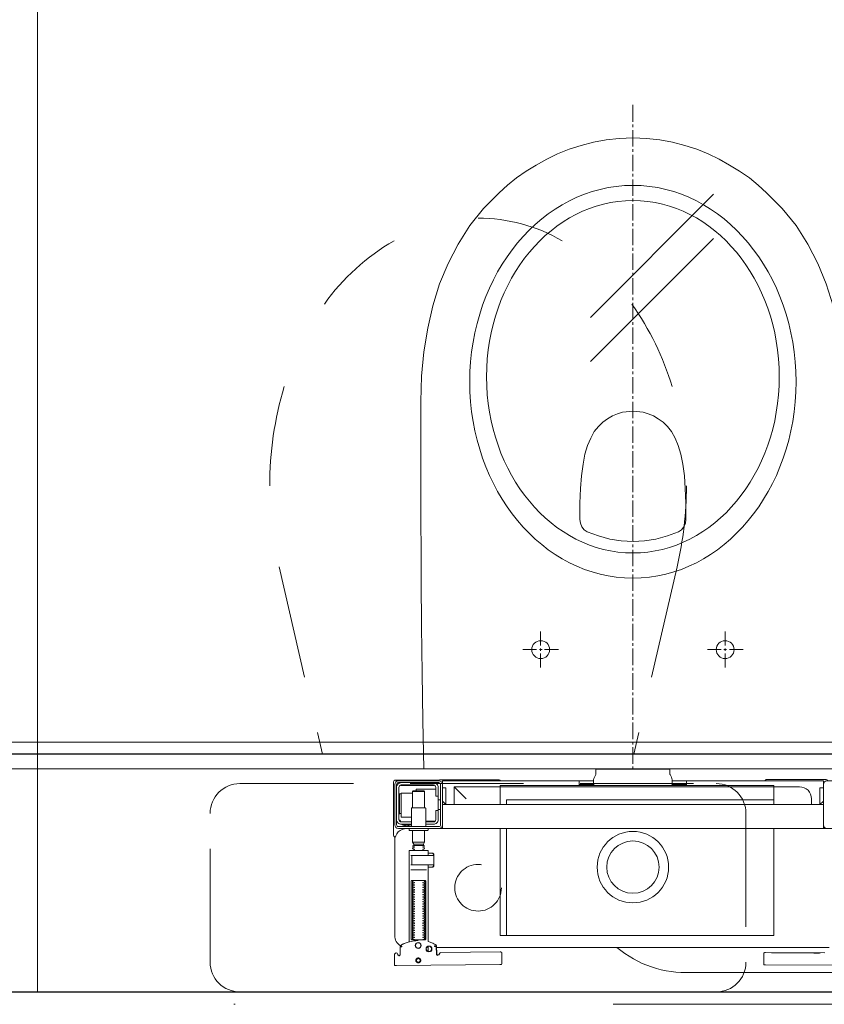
# Model space of a CAD drawing. Header units: millimetres. Extents: x 23192 to 177760, y -399809 to -79279.
# Tile 539 of 656: x 73321 to 73389, y -194641 to -194558. Entities that reach past the tile are written whole.
import ezdxf

# ---------------------------------------------------------------- set-up
doc = ezdxf.new("R2010")
doc.units = ezdxf.units.MM
doc.linetypes.add('DASHDOT', pattern=[25.4, 12.7, -6.35, 0, -6.35])
doc.linetypes.add('HIDDEN2', pattern=[4.7625, 3.175, -1.5875])
doc.layers.get('0').update_dxf_attribs({"lineweight": 0})
for name, color, linetype, lineweight in [('!! 0_ Istn-sciany', 3, 'Continuous', 30), ('!! 0_Osie', 1, 'DASHDOT', 13), ('!! 2 ZABUDOWA GK-MDF', 54, 'Continuous', 13), ('!! 2_wypos-sanitarne', 240, 'Continuous', 9), ('0-osie-liniA', 14, 'DASHDOT', 5)]:
    doc.layers.add(name, color=color, linetype=linetype, lineweight=lineweight)
doc.layers.add('!! 2_WYBURZENIA DO REMONTU', color=7, linetype='Continuous', lineweight=0, true_color=0x4d4d4d, plot=False)
doc.layers.add('!!_@ wypos sanit nd', color=7, linetype='Continuous', lineweight=0, plot=False)
doc.layers.add('Powierzchnia', color=140, linetype='Continuous', lineweight=5, plot=False)

# ---------------------------------------------------------------- blocks, each defined once
blk = doc.blocks.new('A$Cff2eaf8b')
for points in [[(-0.18941, 0.08863), (-0.04454, 0.08863), (-0.04035, 0.08853), (-0.03617, 0.08824), (-0.032, 0.08775), (-0.02786, 0.08707), (-0.02376, 0.08619), (-0.0197, 0.08513), (-0.0157, 0.08388), (-0.01176, 0.08244), (-0.00789, 0.08082), (-0.0041, 0.07902), (-0.0004, 0.07705), (0.0032, 0.0749), (0.0067, 0.0726), (0.01009, 0.07012), (0.01337, 0.0675)], [(-0.19839, 0.08237), (-0.11148, 0.08219)], [(-0.16124, 0.07188), (-0.11145, 0.07178), (-0.11127, 0.07178), (-0.11111, 0.07178), (-0.111, 0.07178), (-0.11083, 0.07179), (-0.11065, 0.07183), (-0.11049, 0.0719), (-0.11033, 0.072), (-0.1102, 0.07212), (-0.11009, 0.07227), (-0.11001, 0.07243), (-0.10996, 0.07261), (-0.10995, 0.07279), (-0.10997, 0.08178), (-0.10998, 0.08217)], [(0.19864, 0.08252), (0.11173, 0.08169)], [(0.20013, 0.08252), (0.20025, 0.07353)], [(0.16493, 0.0675), (-0.16477, 0.0675)], [(-0.12195, 0.07209), (-0.15195, 0.07215)], [(-0.15195, 0.07205), (-0.12195, 0.07199)], [(0.16386, 0.07389), (0.16409, 0.07384), (0.16425, 0.07378), (0.1644, 0.07368), (0.16452, 0.07356), (0.16463, 0.07342), (0.16471, 0.07326), (0.16476, 0.07309), (0.16478, 0.07292), (0.16496, 0.06636), (0.16497, 0.06624), (0.16498, 0.06614), (0.165, 0.06604), (0.16503, 0.06594), (0.16507, 0.06584), (0.16511, 0.06575), (0.16516, 0.06566), (0.16521, 0.06557), (0.16527, 0.06549), (0.16534, 0.0654), (0.16542, 0.06533), (0.1655, 0.06526), (0.16558, 0.06519), (0.16567, 0.06513), (0.16576, 0.06508), (0.16651, 0.0647), (0.16726, 0.06433), (0.16803, 0.06399), (0.16881, 0.06367), (0.1696, 0.06337), (0.17039, 0.06309), (0.17119, 0.06284), (0.172, 0.0626), (0.172, -0.00186)], [(0.1651, 0.06653), (0.16492, 0.07312), (0.1649, 0.07329), (0.16485, 0.07345), (0.16478, 0.07361), (0.16467, 0.07374), (0.16455, 0.07386), (0.16441, 0.07396), (0.16425, 0.07403), (0.16409, 0.07408), (0.16391, 0.07409)], [(0.172, 0.07087), (0.172, 0.06656)], [(0.19757, 0.07355), (0.19749, 0.07368), (0.19738, 0.0738), (0.19726, 0.0739), (0.19713, 0.07399), (0.19698, 0.07405), (0.19683, 0.07408), (0.19667, 0.07409), (0.19577, 0.07408)], [(0.17483, 0.06014), (0.17483, 0.01214)], [(0.18523, 0.01214), (0.18523, 0.06014)], [(-0.11847, -0.0325), (-0.11847, 0.0575), (0.11153, 0.0575), (0.11153, -0.0325)], [(0.10602, 0.0575), (0.10602, -0.0325)], [(0.16811, -0.00015), (0.16776, -0.00056), (0.16776, -0.00022), (0.16779, -0.00011), (0.16786, -0.00004), (0.16797, 0), (0.1681, 0.00001), (0.16822, 0.00001), (0.16841, 0.00003), (0.16887, 0.00014), (0.172, 0.00014)], [(0.16848, 0.00006), (0.16856, 0.00012), (0.16876, 0.00014)], [(0.18662, 0.00214), (0.17345, 0.00214)], [(0.16732, -0.0019), (0.16732, -0.00074), (0.16736, -0.00062), (0.16746, -0.00054), (0.16767, -0.00049)], [(0.16751, -0.00165), (0.16754, -0.00139), (0.16766, -0.00086)], [(0.17371, -0.00186), (0.18481, -0.00186), (0.18637, -0.00186)], [(0.16767, -0.01124), (0.16755, -0.01122), (0.16746, -0.01119), (0.16737, -0.01112), (0.16732, -0.01098), (0.16732, -0.00983)], [(0.16766, -0.01087), (0.16754, -0.01033), (0.16751, -0.01008)], [(0.172, -0.01186), (0.16887, -0.01186), (0.16841, -0.01176), (0.16831, -0.01174), (0.16819, -0.01174), (0.16806, -0.01173), (0.16794, -0.01172), (0.16783, -0.01166), (0.16776, -0.01151), (0.16776, -0.01117), (0.16811, -0.01157)], [(0.16876, -0.01186), (0.16866, -0.01186), (0.16848, -0.01178)], [(0.18558, -0.00986), (0.18637, -0.00986)], [(0.185, -0.02092), (0.175, -0.02092)], [(0.1759, -0.0183), (0.1841, -0.0183)], [(0.1841, -0.01936), (0.1759, -0.01936)], [(-0.16, -0.0355), (-0.16, -0.0325), (0.16, -0.0325), (0.16, -0.0355)], [(0.19962, -0.02522), (0.19976, -0.02523), (0.19987, -0.02526), (0.20001, -0.0253)], [(0.20099, -0.02671), (0.20099, -0.0717)], [(-0.16, -0.0485), (-0.16, -0.0365)], [(0.16, -0.0485), (0.16, -0.0365)], [(0.1635, -0.0475), (0.1635, -0.04)], [(0.174, -0.0385), (0.16618, -0.0385)], [(0.167, -0.03806), (0.16693, -0.03815), (0.16687, -0.03825), (0.16681, -0.03837), (0.16675, -0.0385)], [(0.19499, -0.03806), (0.19506, -0.03814), (0.19512, -0.03823), (0.19517, -0.03833), (0.19521, -0.03842), (0.19525, -0.03853), (0.19528, -0.03863), (0.19531, -0.03874), (0.19533, -0.03885), (0.19535, -0.03896), (0.19537, -0.03907), (0.19538, -0.03917), (0.19539, -0.03927), (0.19537, -0.03937), (0.19547, -0.0394), (0.19557, -0.0394), (0.19567, -0.0394), (0.19578, -0.0394), (0.19589, -0.0394), (0.19612, -0.0394), (0.19616, -0.0393), (0.19615, -0.03919), (0.19613, -0.03907), (0.19609, -0.03894), (0.19605, -0.03882), (0.19594, -0.03861)], [(0.1615, -0.0485), (0.1635, -0.0485)], [(0.186, -0.042), (0.1945, -0.042), (0.1945, -0.062), (0.185, -0.062)], [(0.19591, -0.04489), (0.19602, -0.04489), (0.19615, -0.04489), (0.19632, -0.04489), (0.1965, -0.04489)], [(0.16, -0.0555), (0.157, -0.0525), (0.16, -0.0525), (-0.16, -0.0525), (-0.157, -0.0525), (-0.16, -0.0555)], [(-0.157, -0.0525), (-0.157, -0.0665), (-0.16, -0.0665)], [(0.10602, -0.0525), (0.10602, -0.05658), (-0.11847, -0.05658)], [(0.11153, -0.0525), (0.11153, -0.0675), (0.15, -0.0675)], [(0.14, -0.0575), (0.15, -0.0675), (0.15, -0.0525)], [(0.16, -0.0665), (0.157, -0.0665), (0.157, -0.0525)], [(0.1615, -0.0565), (0.1635, -0.0565)], [(0.175, -0.0498), (0.175, -0.06346), (0.1755, -0.06396), (0.1845, -0.06396), (0.185, -0.06346), (0.185, -0.0498)], [(0.1655, -0.0655), (0.182, -0.0655), (0.182, -0.06396)], [(0.185, -0.06346), (0.175, -0.06346)], [(0.1965, -0.06151), (0.19632, -0.06151), (0.19615, -0.06151), (0.19602, -0.06151), (0.19591, -0.06151)], [(-0.03305, -0.0725), (-0.16, -0.0725), (-0.16, -0.0695)], [(-0.045, -0.0725), (-0.045, -0.0685)], [(-0.045, -0.0695), (-0.03283, -0.0695)], [(0.03283, -0.0695), (0.045, -0.0695)], [(0.16, -0.0695), (0.16, -0.0725), (0.03305, -0.0725)], [(0.045, -0.0685), (0.045, -0.0725)], [(0.16721, -0.0685), (0.19466, -0.0685), (0.19478, -0.0685)], [(0.17, -0.069), (0.17, -0.0685)], [(0.174, -0.069), (0.174, -0.0685)]]:
    blk.add_lwpolyline(points)
for points in [[(0.16424, 0.07378), (0.16327, 0.07377), (0.16304, 0.07374), (0.16282, 0.07366), (0.16262, 0.07353), (0.16265, 0.07357), (0.16258, 0.07337), (0.16257, 0.07317, -0.157432), (0.16238, 0.07258), (0.1621, 0.07218, -0.241147), (0.16129, 0.07175), (0.1115, 0.07128), (0.11133, 0.07127), (0.11119, 0.07127), (0.11107, 0.07127), (0.11094, 0.07128), (0.11078, 0.0713), (0.11062, 0.07135), (0.11047, 0.07143), (0.11033, 0.07153), (0.11022, 0.07165), (0.11012, 0.07179), (0.11005, 0.07194), (0.11001, 0.0721), (0.10999, 0.07227), (0.10995, 0.08127), (0.11022, 0.08166)], [(0.19647, 0.0744), (0.19626, 0.07438), (0.19604, 0.0743), (0.19585, 0.07417), (0.19566, 0.07396, 0.132231), (0.19551, 0.07346), (0.19546, 0.06691)], [(0.19768, 0.0731, 0.415336), (0.19869, 0.07211)], [(0.19885, 0.07212), (0.19898, 0.07212), (0.19912, 0.07213), (0.19927, 0.07216), (0.1994, 0.07222), (0.19953, 0.07229), (0.19965, 0.07238), (0.19975, 0.07248), (0.20007, 0.07294, 0.158481), (0.20025, 0.07353)], [(-0.15993, -0.0325), (-0.17249, -0.0325, 0.405519), (-0.172, -0.032), (-0.172, -0.0313, 0.414214), (-0.1725, -0.0308), (-0.1875, -0.0308, 0.414214), (-0.188, -0.0313), (-0.188, -0.032, 0.405519), (-0.18751, -0.0325), (-0.19, -0.0325, -0.414214), (-0.2, -0.0225), (-0.2, 0.0575, -0.266001), (-0.19506, 0.06612)], [(0.18031, 0.06175, 0.125713), (0.19466, 0.06556, 0.121439), (0.19519, 0.06605, -0.262119), (0.2, 0.0575), (0.2, -0.0225, -0.414214), (0.19, -0.0325), (0.18751, -0.0325, 0.405519), (0.188, -0.032), (0.188, -0.0313, 0.414214), (0.1875, -0.0308), (0.1725, -0.0308, 0.414214), (0.172, -0.0313), (0.172, -0.032, 0.405519), (0.17249, -0.0325, 0.001664), (0.15993, -0.0325)], [(0.172, -0.00986), (0.172, -0.01366, 0.414214), (0.1722, -0.01386), (0.18462, -0.01386), (0.1878, -0.01386, 0.414214), (0.188, -0.01366), (0.188, 0.06267), (0.18885, 0.06292), (0.18969, 0.06319), (0.19052, 0.0635), (0.19134, 0.06382), (0.19215, 0.06417), (0.19295, 0.06454), (0.19374, 0.06494), (0.19456, 0.06538), (0.19464, 0.06544), (0.19473, 0.0655), (0.19481, 0.06557), (0.19488, 0.06564), (0.19495, 0.06572), (0.19502, 0.06581)], [(0.17647, 0.01114, 0.182836), (0.17636, 0.01123), (0.17515, 0.01163, 0.050055), (0.175, 0.0119), (0.175, 0.01218, 0.050055), (0.17515, 0.01244), (0.17636, 0.01285, 0.719897), (0.17636, 0.01323), (0.17515, 0.01363, 0.050055), (0.175, 0.0139), (0.175, 0.01418, 0.050055), (0.17515, 0.01444), (0.17636, 0.01485, 0.719897), (0.17636, 0.01523), (0.17515, 0.01563, 0.050055), (0.175, 0.0159), (0.175, 0.01618, 0.050055), (0.17515, 0.01644), (0.17636, 0.01685, 0.719897), (0.17636, 0.01723), (0.17515, 0.01763, 0.050055), (0.175, 0.0179), (0.175, 0.01818, 0.050055), (0.17515, 0.01844), (0.17636, 0.01885, 0.719897), (0.17636, 0.01923), (0.17515, 0.01963, 0.050055), (0.175, 0.0199), (0.175, 0.02018, 0.050055), (0.17515, 0.02044), (0.17636, 0.02085, 0.719897), (0.17636, 0.02123), (0.17515, 0.02163, 0.050055), (0.175, 0.0219), (0.175, 0.02218, 0.050055), (0.17515, 0.02244), (0.17636, 0.02285, 0.719897), (0.17636, 0.02323), (0.17515, 0.02363, 0.050055), (0.175, 0.0239), (0.175, 0.02418, 0.050055), (0.17515, 0.02444), (0.17636, 0.02485, 0.719897), (0.17636, 0.02523), (0.17515, 0.02563, 0.050055), (0.175, 0.0259), (0.175, 0.02618, 0.050055), (0.17515, 0.02644), (0.17636, 0.02685, 0.719897), (0.17636, 0.02723), (0.17515, 0.02763, 0.050055), (0.175, 0.0279), (0.175, 0.02818, 0.050055), (0.17515, 0.02844), (0.17636, 0.02885, 0.719897), (0.17636, 0.02923), (0.17515, 0.02963, 0.050055), (0.175, 0.0299), (0.175, 0.03018, 0.050055), (0.17515, 0.03044), (0.17636, 0.03085, 0.719897), (0.17636, 0.03123), (0.17515, 0.03163, 0.050055), (0.175, 0.0319), (0.175, 0.03218, 0.050055), (0.17515, 0.03244), (0.17636, 0.03285, 0.719897), (0.17636, 0.03323), (0.17515, 0.03363, 0.050055), (0.175, 0.0339), (0.175, 0.03418, 0.050055), (0.17515, 0.03444), (0.17636, 0.03485, 0.719897), (0.17636, 0.03523), (0.17515, 0.03563, 0.050055), (0.175, 0.0359), (0.175, 0.03618, 0.050055), (0.17515, 0.03644), (0.17636, 0.03685, 0.719897), (0.17636, 0.03723), (0.17515, 0.03763, 0.050055), (0.175, 0.0379), (0.175, 0.03818, 0.050055), (0.17515, 0.03844), (0.17636, 0.03885, 0.719897), (0.17636, 0.03923), (0.17515, 0.03963, 0.050055), (0.175, 0.0399), (0.175, 0.04018, 0.050055), (0.17515, 0.04044), (0.17636, 0.04085, 0.719897), (0.17636, 0.04123), (0.17515, 0.04163, 0.050055), (0.175, 0.0419), (0.175, 0.04218, 0.050055), (0.17515, 0.04244), (0.17636, 0.04285, 0.719897), (0.17636, 0.04323), (0.17515, 0.04363, 0.050055), (0.175, 0.0439), (0.175, 0.04418, 0.050055), (0.17515, 0.04444), (0.17636, 0.04485, 0.719897), (0.17636, 0.04523), (0.17515, 0.04563, 0.050055), (0.175, 0.0459), (0.175, 0.04618, 0.050055), (0.17515, 0.04644), (0.17636, 0.04685, 0.719897), (0.17636, 0.04723), (0.17515, 0.04763, 0.050055), (0.175, 0.0479), (0.175, 0.04818, 0.050055), (0.17515, 0.04844), (0.17636, 0.04885, 0.719897), (0.17636, 0.04923), (0.17515, 0.04963, 0.050055), (0.175, 0.0499), (0.175, 0.05018, 0.050055), (0.17515, 0.05044), (0.17636, 0.05085, 0.719897), (0.17636, 0.05123), (0.17515, 0.05163, 0.050055), (0.175, 0.0519), (0.175, 0.05218, 0.050055), (0.17515, 0.05244), (0.17636, 0.05285, 0.719897), (0.17636, 0.05323), (0.17515, 0.05363, 0.050055), (0.175, 0.0539), (0.175, 0.05418, 0.050055), (0.17515, 0.05444), (0.17636, 0.05485, 0.719897), (0.17636, 0.05523), (0.17515, 0.05563, 0.050055), (0.175, 0.0559), (0.175, 0.05618, 0.050055), (0.17515, 0.05644), (0.17636, 0.05685, 0.719897), (0.17636, 0.05723), (0.17515, 0.05763, 0.050055), (0.175, 0.0579), (0.175, 0.05818, 0.050055), (0.17515, 0.05844), (0.17636, 0.05885, 0.719897), (0.17636, 0.05923), (0.17515, 0.05963, 0.050055), (0.175, 0.0599), (0.175, 0.06018, 0.050055), (0.17515, 0.06044), (0.17636, 0.06085, 0.474594), (0.17647, 0.06114)], [(0.18353, 0.06114, 0.474594), (0.18364, 0.06085), (0.18485, 0.06044, 0.050055), (0.185, 0.06018), (0.185, 0.0599, 0.050055), (0.18485, 0.05963), (0.18364, 0.05923, 0.719897), (0.18364, 0.05885), (0.18485, 0.05844, 0.050055), (0.185, 0.05818), (0.185, 0.0579, 0.050055), (0.18485, 0.05763), (0.18364, 0.05723, 0.719897), (0.18364, 0.05685), (0.18485, 0.05644, 0.050055), (0.185, 0.05618), (0.185, 0.0559, 0.050055), (0.18485, 0.05563), (0.18364, 0.05523, 0.719897), (0.18364, 0.05485), (0.18485, 0.05444, 0.050055), (0.185, 0.05418), (0.185, 0.0539, 0.050055), (0.18485, 0.05363), (0.18364, 0.05323, 0.719897), (0.18364, 0.05285), (0.18485, 0.05244, 0.050055), (0.185, 0.05218), (0.185, 0.0519, 0.050055), (0.18485, 0.05163), (0.18364, 0.05123, 0.719897), (0.18364, 0.05085), (0.18485, 0.05044, 0.050055), (0.185, 0.05018), (0.185, 0.0499, 0.050055), (0.18485, 0.04963), (0.18364, 0.04923, 0.719897), (0.18364, 0.04885), (0.18485, 0.04844, 0.050055), (0.185, 0.04818), (0.185, 0.0479, 0.050055), (0.18485, 0.04763), (0.18364, 0.04723, 0.719897), (0.18364, 0.04685), (0.18485, 0.04644, 0.050055), (0.185, 0.04618), (0.185, 0.0459, 0.050055), (0.18485, 0.04563), (0.18364, 0.04523, 0.719897), (0.18364, 0.04485), (0.18485, 0.04444, 0.050055), (0.185, 0.04418), (0.185, 0.0439, 0.050055), (0.18485, 0.04363), (0.18364, 0.04323, 0.719897), (0.18364, 0.04285), (0.18485, 0.04244, 0.050055), (0.185, 0.04218), (0.185, 0.0419, 0.050055), (0.18485, 0.04163), (0.18364, 0.04123, 0.719897), (0.18364, 0.04085), (0.18485, 0.04044, 0.050055), (0.185, 0.04018), (0.185, 0.0399, 0.050055), (0.18485, 0.03963), (0.18364, 0.03923, 0.719897), (0.18364, 0.03885), (0.18485, 0.03844, 0.050055), (0.185, 0.03818), (0.185, 0.0379, 0.050055), (0.18485, 0.03763), (0.18364, 0.03723, 0.719897), (0.18364, 0.03685), (0.18485, 0.03644, 0.050055), (0.185, 0.03618), (0.185, 0.0359, 0.050055), (0.18485, 0.03563), (0.18364, 0.03523, 0.719897), (0.18364, 0.03485), (0.18485, 0.03444, 0.050055), (0.185, 0.03418), (0.185, 0.0339, 0.050055), (0.18485, 0.03363), (0.18364, 0.03323, 0.719897), (0.18364, 0.03285), (0.18485, 0.03244, 0.050055), (0.185, 0.03218), (0.185, 0.0319, 0.050055), (0.18485, 0.03163), (0.18364, 0.03123, 0.719897), (0.18364, 0.03085), (0.18485, 0.03044, 0.050055), (0.185, 0.03018), (0.185, 0.0299, 0.050055), (0.18485, 0.02963), (0.18364, 0.02923, 0.719897), (0.18364, 0.02885), (0.18485, 0.02844, 0.050055), (0.185, 0.02818), (0.185, 0.0279, 0.050055), (0.18485, 0.02763), (0.18364, 0.02723, 0.719897), (0.18364, 0.02685), (0.18485, 0.02644, 0.050055), (0.185, 0.02618), (0.185, 0.0259, 0.050055), (0.18485, 0.02563), (0.18364, 0.02523, 0.719897), (0.18364, 0.02485), (0.18485, 0.02444, 0.050055), (0.185, 0.02418), (0.185, 0.0239, 0.050055), (0.18485, 0.02363), (0.18364, 0.02323, 0.719897), (0.18364, 0.02285), (0.18485, 0.02244, 0.050055), (0.185, 0.02218), (0.185, 0.0219, 0.050055), (0.18485, 0.02163), (0.18364, 0.02123, 0.719897), (0.18364, 0.02085), (0.18485, 0.02044, 0.050055), (0.185, 0.02018), (0.185, 0.0199, 0.050055), (0.18485, 0.01963), (0.18364, 0.01923, 0.719897), (0.18364, 0.01885), (0.18485, 0.01844, 0.050055), (0.185, 0.01818), (0.185, 0.0179, 0.050055), (0.18485, 0.01763), (0.18364, 0.01723, 0.719897), (0.18364, 0.01685), (0.18485, 0.01644, 0.050055), (0.185, 0.01618), (0.185, 0.0159, 0.050055), (0.18485, 0.01563), (0.18364, 0.01523, 0.719897), (0.18364, 0.01485), (0.18485, 0.01444, 0.050055), (0.185, 0.01418), (0.185, 0.0139, 0.050055), (0.18485, 0.01363), (0.18364, 0.01323, 0.719897), (0.18364, 0.01285), (0.18485, 0.01244, 0.050055), (0.185, 0.01218), (0.185, 0.0119, 0.050055), (0.18485, 0.01163), (0.18364, 0.01123, 0.182836), (0.18353, 0.01114)], [(0.18575, -0.00966), (0.18575, -0.00207), (0.18572, -0.00196), (0.18564, -0.00189), (0.18554, -0.00186), (0.18565, -0.00188), (0.18573, -0.00194), (0.18577, -0.00204), (0.18577, -0.00966), (0.18574, -0.00977), (0.18566, -0.00984), (0.18547, -0.00986), (0.18558, -0.00981), (0.18563, -0.00966), (0.18563, -0.00206), (0.18557, -0.00191), (0.18547, -0.00186), (0.16743, -0.00186, 0.414214), (0.16723, -0.00206), (0.16723, -0.00966, 0.414214), (0.16743, -0.00986), (0.18547, -0.00986)], [(0.18555, -0.00986, 0.414213), (0.18575, -0.00966), (0.18575, -0.00207), (0.18575, -0.00966), (0.18572, -0.00977), (0.18564, -0.00984), (0.18554, -0.00986)], [(0.175, -0.01382), (0.175, -0.01406, -0.050055), (0.17515, -0.01432), (0.17636, -0.01473, -0.719897), (0.17636, -0.01511), (0.17515, -0.01552, -0.050055), (0.175, -0.01578), (0.175, -0.01606, -0.050055), (0.17515, -0.01632), (0.17636, -0.01673, -0.719897), (0.17636, -0.01711), (0.17515, -0.01752, -0.050055), (0.175, -0.01778), (0.1759, -0.0183), (0.1759, -0.01936), (0.175, -0.02092), (0.175, -0.0308)], [(0.185, -0.01382), (0.185, -0.01406, 0.050055), (0.18485, -0.01432), (0.18364, -0.01473, 0.719897), (0.18364, -0.01511), (0.18485, -0.01552, 0.050055), (0.185, -0.01578), (0.185, -0.01606, 0.050055), (0.18485, -0.01632), (0.18364, -0.01673, 0.719897), (0.18364, -0.01711), (0.18485, -0.01752, 0.050055), (0.185, -0.01778), (0.1841, -0.0183), (0.1841, -0.01936), (0.185, -0.02092), (0.185, -0.0308)], [(0.2001, -0.02534, 0.126559), (0.19961, -0.02525)], [(0.20099, -0.02671, 0.198909), (0.20055, -0.02564, 0.091301), (0.2001, -0.02534)], [(0.16379, -0.0385), (0.1635, -0.0385), (0.1635, -0.04, -0.414214), (0.1675, -0.036), (0.174, -0.036)], [(0.174, -0.038), (0.1675, -0.038, 0.414214), (0.1655, -0.04), (0.1655, -0.0475), (0.1635, -0.0475), (0.1635, -0.067, 0.414214), (0.1675, -0.071)], [(0.1635, -0.0595), (0.1655, -0.0595), (0.1655, -0.067, 0.414214), (0.1675, -0.069), (0.1945, -0.069, 0.414214), (0.1965, -0.067), (0.1965, -0.04, 0.414214), (0.1945, -0.038), (0.186, -0.038)], [(0.174, -0.034), (0.174, -0.0493, 0.414214), (0.1745, -0.0498), (0.1855, -0.0498, 0.414214), (0.186, -0.0493), (0.186, -0.034)], [(0.19375, -0.03562, 0.119096), (0.19, -0.03454, 0.119096), (0.18625, -0.03562)], [(0.19375, -0.036), (0.19375, -0.03562), (0.18625, -0.03562), (0.18625, -0.036), (0.1945, -0.036, -0.414214), (0.1985, -0.04)], [(0.1945, -0.04497), (0.19515, -0.04496), (0.19542, -0.04496), (0.1956, -0.04496), (0.19566, -0.04496, 0.116465), (0.19589, -0.0449), (0.196, -0.04485), (0.196, -0.06155), (0.19589, -0.0615, 0.116465), (0.19566, -0.06144), (0.19542, -0.06144), (0.19515, -0.06144), (0.1945, -0.06143)], [(-0.15, -0.0525), (-0.15, -0.0575, 0.414214), (-0.14, -0.0675), (-0.11847, -0.0675), (-0.11847, -0.0525)], [(-0.1633, -0.0727, 0.412536), (-0.1623, -0.0737), (-0.11251, -0.0737), (-0.11222, -0.07367), (-0.11194, -0.07358), (-0.11168, -0.07345), (-0.11145, -0.07326), (-0.11126, -0.07304), (-0.11112, -0.07278), (-0.11104, -0.0725)], [(-0.04, -0.0685), (-0.03255, -0.0685, 0.236962), (-0.03118, -0.07775, -0.154353), (-0.031, -0.07832), (-0.031, -0.08218), (0.031, -0.08218), (0.031, -0.07832, -0.154353), (0.03118, -0.07775, 0.236962), (0.03255, -0.0685), (0.04, -0.0685)], [(0.11124, -0.0725), (0.11142, -0.07274), (0.11165, -0.07293), (0.11192, -0.07308), (0.1122, -0.07317), (0.1125, -0.0732), (0.1623, -0.0732, 0.326231), (0.16325, -0.0725)], [(0.1987, -0.07216, 0.000114), (0.1987, -0.07216, 0.517015), (0.20003, -0.07309), (0.19993, -0.07313), (0.19983, -0.07315), (0.19971, -0.07318), (0.19958, -0.07319), (0.19948, -0.07319), (0.19903, -0.07319), (0.19841, -0.07319), (0.19771, -0.07319), (0.16427, -0.07319), (0.16392, -0.07319), (0.16356, -0.07319), (0.16323, -0.07319), (0.16293, -0.07319), (0.16269, -0.07319), (0.16249, -0.07319), (0.16236, -0.07319)], [(0.1945, -0.071, 0.414214), (0.1985, -0.067)], [(0.2001, -0.07306, 0.091301), (0.20055, -0.07276, 0.198909), (0.20099, -0.0717)]]:
    blk.add_lwpolyline(points, format="xyb")
for points in [[(0.18024, 0.0763), (0.18044, 0.07631), (0.18064, 0.07634), (0.18083, 0.07639), (0.18102, 0.07646), (0.1812, 0.07655), (0.18138, 0.07665), (0.18154, 0.07677), (0.18168, 0.07691), (0.18182, 0.07706), (0.18193, 0.07722), (0.18204, 0.0774), (0.18212, 0.07758), (0.18219, 0.07777), (0.18223, 0.07796), (0.18226, 0.07816), (0.18227, 0.07836), (0.18226, 0.07857), (0.18223, 0.07876), (0.18217, 0.07896), (0.18211, 0.07915), (0.18202, 0.07933), (0.18191, 0.0795), (0.18179, 0.07966), (0.18165, 0.07981), (0.1815, 0.07994), (0.18134, 0.08006), (0.18117, 0.08016), (0.18099, 0.08024), (0.1808, 0.08031), (0.1806, 0.08036), (0.1804, 0.08038), (0.1802, 0.08039), (0.18, 0.08038), (0.1798, 0.08035), (0.17961, 0.0803), (0.17942, 0.08023), (0.17924, 0.08014), (0.17907, 0.08004), (0.17891, 0.07992), (0.17876, 0.07978), (0.17863, 0.07963), (0.17851, 0.07947), (0.17841, 0.07929), (0.17832, 0.07911), (0.17826, 0.07892), (0.17821, 0.07872), (0.17818, 0.07853), (0.17817, 0.07832), (0.17819, 0.07812), (0.17822, 0.07793), (0.17827, 0.07773), (0.17834, 0.07754), (0.17842, 0.07736), (0.17853, 0.07719), (0.17865, 0.07703), (0.17879, 0.07688), (0.17894, 0.07675), (0.1791, 0.07663), (0.17927, 0.07653), (0.17946, 0.07645), (0.17965, 0.07638), (0.17984, 0.07633), (0.18004, 0.07631)], [(0.18023, 0.07679), (0.18038, 0.0768), (0.18053, 0.07682), (0.18068, 0.07686), (0.18082, 0.07691), (0.18096, 0.07698), (0.18109, 0.07706), (0.18121, 0.07715), (0.18132, 0.07725), (0.18143, 0.07737), (0.18151, 0.07749), (0.18159, 0.07762), (0.18166, 0.07776), (0.18171, 0.0779), (0.18174, 0.07805), (0.18176, 0.0782), (0.18177, 0.07835), (0.18176, 0.0785), (0.18174, 0.07866), (0.1817, 0.0788), (0.18164, 0.07895), (0.18158, 0.07908), (0.1815, 0.07921), (0.18141, 0.07933), (0.1813, 0.07944), (0.18119, 0.07955), (0.18107, 0.07964), (0.18093, 0.07971), (0.1808, 0.07978), (0.18065, 0.07983), (0.18051, 0.07986), (0.18036, 0.07988), (0.1802, 0.07989), (0.18005, 0.07988), (0.1799, 0.07986), (0.17975, 0.07982), (0.17961, 0.07976), (0.17947, 0.0797), (0.17935, 0.07962), (0.17922, 0.07953), (0.17911, 0.07942), (0.17901, 0.07931), (0.17892, 0.07919), (0.17884, 0.07906), (0.17878, 0.07892), (0.17873, 0.07877), (0.1787, 0.07863), (0.17867, 0.07848), (0.17867, 0.07832), (0.17868, 0.07817), (0.1787, 0.07802), (0.17874, 0.07787), (0.17879, 0.07773), (0.17886, 0.07759), (0.17894, 0.07746), (0.17903, 0.07734), (0.17913, 0.07723), (0.17925, 0.07713), (0.17937, 0.07704), (0.1795, 0.07696), (0.17964, 0.0769), (0.17978, 0.07685), (0.17993, 0.07682), (0.18008, 0.07679)], [(0.16587, 0.06536), (0.16582, 0.06538), (0.16577, 0.06542), (0.16573, 0.06545), (0.16568, 0.06549), (0.16563, 0.06553), (0.16558, 0.06558), (0.16553, 0.06563), (0.16548, 0.06568), (0.16544, 0.06573), (0.1654, 0.06579), (0.16536, 0.06585), (0.16532, 0.06591), (0.16529, 0.06597), (0.16526, 0.06603), (0.16523, 0.0661), (0.16521, 0.06616), (0.16519, 0.06623), (0.16517, 0.06629), (0.16515, 0.06636), (0.16514, 0.06642), (0.16514, 0.06648), (0.16513, 0.06654), (0.16513, 0.06659), (0.16518, 0.06661), (0.16643, 0.06666), (0.16648, 0.06666), (0.16654, 0.06666), (0.16659, 0.06668), (0.16664, 0.06665), (0.16661, 0.06661), (0.16658, 0.06656), (0.16655, 0.06651), (0.16652, 0.06645), (0.16594, 0.06536)], [(0.18533, 0.06114), (0.18541, 0.06113), (0.1855, 0.06112), (0.18559, 0.06111), (0.18567, 0.06108), (0.18575, 0.06105), (0.18583, 0.06101), (0.18591, 0.06096), (0.18597, 0.0609), (0.18604, 0.06084), (0.18609, 0.06076), (0.18615, 0.06068), (0.18619, 0.06058), (0.18623, 0.06048), (0.18625, 0.06037), (0.18627, 0.06025), (0.18628, 0.06014), (0.18628, 0.01214), (0.18627, 0.01202), (0.18625, 0.01191), (0.18623, 0.0118), (0.18619, 0.01169), (0.18615, 0.0116), (0.18609, 0.01151), (0.18604, 0.01144), (0.18597, 0.01137), (0.18591, 0.01131), (0.18583, 0.01126), (0.18575, 0.01122), (0.18567, 0.01119), (0.18559, 0.01117), (0.1855, 0.01115), (0.18541, 0.01114), (0.18533, 0.01114), (0.17475, 0.01114), (0.17466, 0.01114), (0.17457, 0.01115), (0.17449, 0.01117), (0.1744, 0.01119), (0.17432, 0.01122), (0.17424, 0.01126), (0.17416, 0.01131), (0.17409, 0.01137), (0.17403, 0.01144), (0.17397, 0.01151), (0.17392, 0.0116), (0.17387, 0.01169), (0.17384, 0.0118), (0.17381, 0.01191), (0.17379, 0.01202), (0.17379, 0.01214), (0.17379, 0.06014), (0.17379, 0.06025), (0.17381, 0.06037), (0.17384, 0.06048), (0.17387, 0.06058), (0.17392, 0.06068), (0.17397, 0.06076), (0.17403, 0.06084), (0.17409, 0.0609), (0.17416, 0.06096), (0.17424, 0.06101), (0.17432, 0.06105), (0.1744, 0.06108), (0.17449, 0.06111), (0.17457, 0.06112), (0.17466, 0.06113), (0.17475, 0.06114)], [(-0.11847, -0.0685), (0.11153, -0.0685), (0.11153, -0.0675), (-0.11847, -0.0675)]]:
    blk.add_lwpolyline(points, close=True)
for points in [[(0.19546, 0.0669), (0.19546, 0.0669), (0.19546, 0.0669), (0.19546, 0.06691), (0.19546, 0.06691), (0.19546, 0.06691), (0.19546, 0.06691), (0.19546, 0.06691), (0.19546, 0.06691), (0.19546, 0.06691), (0.19546, 0.06691), (0.19546, 0.06691), (0.19546, 0.06691), (0.19546, 0.06691), (0.19546, 0.06691), (0.19546, 0.06691), (0.19546, 0.06691), (0.19546, 0.06691), (0.19546, 0.06691), (0.19546, 0.06691), (0.19546, 0.0669), (0.19546, 0.0669), (0.19546, 0.0669), (0.19546, 0.0669), (0.19546, 0.0669), (0.19546, 0.0669), (0.19546, 0.0669), (0.19546, 0.0669), (0.19546, 0.0669), (0.19546, 0.0669), (0.19546, 0.0669), (0.19546, 0.0669), (0.19546, 0.0669), (0.19546, 0.0669), (0.19546, 0.0669), (0.19546, 0.0669), (0.19545, 0.0669), (0.19545, 0.06691), (0.19545, 0.06691), (0.19545, 0.06691), (0.19545, 0.06691), (0.19545, 0.06691), (0.19545, 0.06691), (0.19545, 0.06691), (0.19545, 0.06691), (0.19544, 0.06691), (0.19544, 0.06691), (0.19544, 0.0669), (0.19544, 0.0669), (0.19544, 0.0669), (0.19543, 0.0669), (0.19543, 0.0669), (0.19543, 0.0669), (0.19543, 0.0669), (0.19543, 0.0669), (0.19543, 0.0669), (0.19543, 0.0669), (0.19542, 0.0669), (0.19542, 0.0669), (0.19542, 0.0669), (0.19542, 0.0669), (0.19542, 0.0669), (0.19541, 0.0669), (0.19541, 0.0669), (0.19541, 0.0669), (0.19541, 0.0669), (0.19541, 0.0669), (0.1954, 0.0669), (0.1954, 0.0669), (0.1954, 0.0669), (0.19539, 0.0669), (0.19539, 0.0669), (0.19539, 0.0669), (0.19537, 0.06691), (0.19537, 0.06691), (0.19537, 0.06691), (0.19536, 0.06691), (0.19536, 0.06691), (0.19535, 0.06691), (0.19535, 0.06691), (0.19534, 0.06691), (0.19534, 0.06691), (0.19533, 0.06691), (0.19533, 0.06691), (0.19532, 0.06691), (0.19532, 0.06691), (0.19531, 0.06691), (0.19531, 0.06691), (0.1953, 0.06691), (0.19529, 0.06691), (0.19529, 0.06691), (0.19528, 0.06691), (0.19527, 0.06691), (0.19527, 0.06691), (0.19526, 0.06691), (0.19525, 0.06691), (0.19524, 0.06691), (0.19523, 0.06691), (0.19523, 0.06691), (0.19522, 0.06691), (0.19521, 0.06691), (0.1952, 0.06691), (0.19519, 0.06691), (0.19518, 0.06691), (0.19517, 0.06691), (0.19516, 0.06691), (0.19515, 0.06691), (0.19514, 0.06691), (0.19513, 0.06691), (0.19512, 0.06691), (0.19511, 0.06691), (0.1951, 0.06691), (0.19509, 0.06691), (0.19508, 0.06691), (0.19507, 0.06691), (0.19506, 0.06691), (0.19505, 0.06691), (0.19504, 0.06691), (0.19503, 0.06691), (0.19502, 0.06691), (0.19501, 0.06691), (0.19499, 0.06691), (0.19498, 0.06691), (0.19497, 0.06691), (0.19496, 0.06691), (0.19495, 0.06691), (0.19494, 0.06692), (0.19492, 0.06692), (0.19491, 0.06692), (0.1949, 0.06692), (0.19489, 0.06692), (0.19487, 0.06692), (0.19486, 0.06692), (0.19485, 0.06692), (0.19484, 0.06692), (0.19482, 0.06692), (0.19481, 0.06692), (0.19469, 0.06692), (0.19464, 0.06692), (0.19459, 0.06692), (0.19456, 0.06692), (0.19453, 0.06692), (0.19451, 0.06692), (0.19448, 0.06692), (0.19445, 0.06692), (0.19443, 0.06692), (0.1944, 0.06692), (0.19438, 0.06692), (0.19435, 0.06692), (0.19433, 0.06692), (0.1943, 0.06692), (0.19428, 0.06692), (0.19427, 0.06692), (0.19425, 0.06692), (0.19423, 0.06692), (0.19422, 0.06692), (0.19421, 0.06692), (0.19419, 0.06692), (0.19418, 0.06692), (0.19418, 0.06692), (0.19417, 0.06692), (0.19416, 0.06692), (0.19416, 0.06692), (0.19415, 0.06692), (0.19415, 0.06693), (0.19414, 0.06693), (0.19414, 0.06693), (0.19413, 0.06693), (0.19413, 0.06693), (0.19412, 0.06693), (0.19412, 0.06693), (0.19411, 0.06693), (0.19411, 0.06693), (0.19411, 0.06692), (0.1941, 0.06692), (0.1941, 0.06692), (0.1941, 0.06692), (0.19409, 0.06692), (0.19409, 0.06692), (0.19409, 0.06692), (0.19408, 0.06692), (0.19408, 0.06692), (0.19408, 0.06692), (0.19407, 0.06692), (0.19407, 0.06692), (0.19406, 0.06692), (0.19406, 0.06692), (0.19406, 0.06692), (0.19406, 0.06692), (0.19405, 0.06692), (0.19405, 0.06692), (0.19405, 0.06692), (0.19405, 0.06692), (0.19404, 0.06693), (0.19404, 0.06693), (0.19404, 0.06693), (0.19403, 0.06693), (0.19403, 0.06693), (0.19402, 0.06693), (0.19402, 0.06694), (0.19402, 0.06694), (0.19401, 0.06694), (0.19401, 0.06694), (0.19401, 0.06694), (0.194, 0.06694), (0.194, 0.06694), (0.194, 0.06694), (0.194, 0.06694), (0.194, 0.06694), (0.194, 0.06694), (0.19399, 0.06694), (0.19399, 0.06694), (0.19399, 0.06694), (0.19399, 0.06694), (0.19399, 0.06694), (0.19399, 0.06694), (0.19399, 0.06694), (0.19398, 0.06694), (0.19398, 0.06694), (0.19398, 0.06694), (0.19398, 0.06693), (0.19398, 0.06693), (0.19397, 0.06693), (0.19397, 0.06693), (0.19397, 0.06693), (0.19397, 0.06693), (0.19397, 0.06692), (0.19397, 0.06692), (0.19397, 0.06692), (0.19397, 0.06692), (0.19397, 0.06692), (0.19397, 0.06691), (0.19397, 0.06691), (0.19397, 0.06691), (0.19397, 0.06691), (0.19397, 0.0669), (0.19397, 0.0669), (0.19397, 0.0669), (0.19397, 0.0669), (0.19397, 0.0669), (0.19397, 0.06689), (0.19397, 0.06689), (0.19397, 0.06689), (0.19397, 0.06689), (0.19397, 0.06689), (0.19397, 0.06688), (0.19397, 0.06688), (0.19398, 0.06688), (0.19398, 0.06688), (0.19398, 0.06688), (0.19398, 0.06687), (0.19399, 0.06687), (0.19399, 0.06687), (0.19399, 0.06687), (0.194, 0.06686), (0.194, 0.06686), (0.19401, 0.06685), (0.19401, 0.06685), (0.19401, 0.06685), (0.19402, 0.06684), (0.19402, 0.06684), (0.19402, 0.06684), (0.19402, 0.06683), (0.19403, 0.06683), (0.19403, 0.06683), (0.19403, 0.06682), (0.19403, 0.06682), (0.19403, 0.06682), (0.19403, 0.06681), (0.19403, 0.06681), (0.19404, 0.06681), (0.19404, 0.06681), (0.19404, 0.0668), (0.19404, 0.0668), (0.19404, 0.0668), (0.19404, 0.06679), (0.19405, 0.06679), (0.19405, 0.06679), (0.19405, 0.06678), (0.19405, 0.06678), (0.19405, 0.06677), (0.19406, 0.06677), (0.19406, 0.06677), (0.19406, 0.06676), (0.19406, 0.06676), (0.19407, 0.06675), (0.19407, 0.06675), (0.19407, 0.06674), (0.19408, 0.06673), (0.19408, 0.06672), (0.19409, 0.06671), (0.1941, 0.0667), (0.1941, 0.06669), (0.19411, 0.06668), (0.19412, 0.06666), (0.19414, 0.06663), (0.19416, 0.06659), (0.19418, 0.06655), (0.19419, 0.06653), (0.1942, 0.06652), (0.19421, 0.0665), (0.19422, 0.06648), (0.19423, 0.06646), (0.19433, 0.06627), (0.19434, 0.06626), (0.19435, 0.06624), (0.19436, 0.06622), (0.19437, 0.06621), (0.19438, 0.06619), (0.19439, 0.06618), (0.1944, 0.06616), (0.1944, 0.06614), (0.19441, 0.06613), (0.19442, 0.06611), (0.19443, 0.0661), (0.19444, 0.06608), (0.19445, 0.06607), (0.19445, 0.06605), (0.19446, 0.06604), (0.19447, 0.06603), (0.19448, 0.06601), (0.19448, 0.066), (0.19449, 0.06598), (0.1945, 0.06597), (0.19451, 0.06596), (0.19451, 0.06595), (0.19452, 0.06593), (0.19453, 0.06592), (0.19453, 0.06591), (0.19454, 0.0659), (0.19455, 0.06588), (0.19455, 0.06587), (0.19456, 0.06586), (0.19457, 0.06585), (0.19457, 0.06584), (0.19458, 0.06583), (0.19458, 0.06582), (0.19459, 0.06581), (0.19459, 0.0658), (0.1946, 0.06579), (0.1946, 0.06578), (0.19461, 0.06577), (0.19461, 0.06576), (0.19462, 0.06575), (0.19462, 0.06574), (0.19463, 0.06573), (0.19463, 0.06572), (0.19464, 0.06572), (0.19464, 0.06571), (0.19464, 0.0657), (0.19465, 0.06569), (0.19465, 0.06569), (0.19466, 0.06568), (0.19466, 0.06567), (0.19466, 0.06567), (0.19467, 0.06566), (0.19467, 0.06566), (0.19467, 0.06565), (0.19467, 0.06565), (0.19468, 0.06564), (0.19468, 0.06564), (0.19468, 0.06564), (0.19468, 0.06563), (0.19468, 0.06563), (0.19468, 0.06563), (0.19468, 0.06563), (0.19468, 0.06563), (0.19468, 0.06562), (0.19469, 0.06562), (0.19469, 0.06562), (0.19469, 0.06562), (0.19469, 0.06562), (0.19469, 0.06562), (0.19469, 0.06562), (0.19469, 0.06561), (0.19469, 0.06561), (0.19469, 0.06561), (0.19469, 0.06561), (0.19469, 0.06561), (0.19469, 0.06561), (0.19469, 0.06561), (0.19469, 0.06561), (0.19469, 0.06561), (0.19469, 0.06561), (0.19469, 0.06561), (0.19469, 0.06561), (0.19469, 0.06561), (0.19469, 0.06561), (0.19469, 0.06561), (0.19469, 0.06561), (0.19469, 0.0656), (0.19469, 0.0656), (0.19469, 0.0656), (0.19469, 0.0656), (0.19469, 0.0656), (0.19469, 0.0656), (0.19468, 0.0656), (0.19468, 0.0656), (0.19468, 0.0656), (0.19468, 0.0656), (0.19468, 0.0656), (0.19468, 0.0656), (0.19468, 0.0656), (0.19469, 0.0656), (0.19469, 0.0656), (0.19469, 0.0656), (0.19469, 0.0656), (0.19469, 0.0656), (0.19469, 0.0656), (0.19469, 0.0656), (0.19469, 0.0656), (0.19469, 0.0656), (0.19469, 0.0656), (0.19469, 0.0656), (0.19469, 0.0656, 0.269557)], [(-0.2, -0.0695), (-0.2, -0.0355, -0.414214), (-0.197, -0.0325), (-0.163, -0.0325, -0.414214), (-0.16, -0.0355), (-0.16, -0.0695, -0.414214), (-0.163, -0.0725), (-0.197, -0.0725, -0.414214)], [(0.16, -0.0695), (0.16, -0.0355, -0.414214), (0.163, -0.0325), (0.197, -0.0325, -0.414214), (0.2, -0.0355), (0.2, -0.0695, -0.414214), (0.197, -0.0725), (0.163, -0.0725, -0.414214)], [(0.1985, -0.0355), (0.1985, -0.0695, -0.414214), (0.197, -0.071), (0.163, -0.071, -0.414214), (0.1615, -0.0695), (0.1615, -0.0355, -0.414214), (0.163, -0.034), (0.197, -0.034, -0.414214)]]:
    blk.add_lwpolyline(points, format="xyb", close=True)
for centre, radius in [((0.17128, 0.06872), 0.00247), ((0.17128, 0.06871), 0.00227), ((0.18031, 0.0658), 0.00247), ((0.18031, 0.0658), 0.00227), ((0, 0), 0.03), ((0, 0), 0.022)]:
    blk.add_circle(centre, radius)
for centre, major_axis, ratio, start_param, end_param in [((-0.11148, 0.08218), (-0.0015, 0), 0.008726, 3.141878, 4.712682), ((0.11145, 0.08128), (-0.0015, -0.00001), 0.008666, 6.276938, 6.283143), ((0.11172, 0.08167), (0.0015, 0.00001), 0.008666, 1.564549, 3.135353), ((0.19863, 0.08251), (0.0015, 0.00001), 0.008666, 0.000034, 1.564556), ((-0.15195, 0.0721), (0.0055, -0.00001), 0.008726, 1.571085, 4.712678), ((-0.12195, 0.07204), (0.0055, -0.00001), 0.008726, 4.712678, 7.854271), ((0.16326, 0.07477), (0.00001, -0.001), 0.006244, 0, 0.008667), ((0.19846, 0.074), (-0.000892, -0.000453), 0.001081, 6.273741, 6.283185), ((0.19868, 0.07311), (-0.001, -0.00001), 0.00236, 6.276941, 6.283185), ((0.19849, 0.07212), (0.000501, 0.000005), 0.008666, 5.12776, 5.491123), ((0.19868, 0.07311), (0.000013, -0.001), 0.403131, 6.273715, 6.283185), ((0.19883, 0.07312), (0.000018, -0.001), 0.702652, 6.271005, 6.283185), ((0.19875, 0.07351), (0.0015, 0.00002), 0.011557, 6.27692, 6.283202), ((0.17484, 0.06014), (0, 0.001), 0.006244, 0, 1.570796), ((0.18031, 0.06225), (0.000005, -0.0005), 0.006244, 0, 0.008667), ((0.18524, 0.06014), (0, -0.001), 0.006244, 3.141593, 4.712389), ((0.17484, 0.01214), (0, -0.001), 0.006244, 4.712389, 6.283185), ((0.18524, 0.01214), (0, -0.001), 0.006244, 4.712389, 6.283185), ((0.16768, -0.00069), (-0.000013, 0.0002), 0.199357, 6.276703, 6.276744), ((0.16768, -0.01104), (-0.000013, -0.0002), 0.199357, 0.006339, 0.00638)]:
    blk.add_ellipse(centre, major_axis=major_axis, ratio=ratio, start_param=start_param, end_param=end_param)
blk = doc.blocks.new('A$C6ce7c513')
at = {"lineweight": 0}
for points in [[(0, 0), (0, -0.00246)], [(-0.17548, -0.00049), (-0.17646, -0.04094), (-0.1772, -0.08064), (-0.1777, -0.11986), (-0.17794, -0.15833), (-0.17819, -0.23404), (-0.17819, -0.30902), (-0.17745, -0.33023), (-0.17548, -0.3507), (-0.17252, -0.37043), (-0.16807, -0.38942), (-0.1624, -0.40767), (-0.15525, -0.42494), (-0.14687, -0.44121), (-0.137, -0.45675), (-0.12541, -0.47105), (-0.11234, -0.48437), (-0.10519, -0.49078), (-0.09779, -0.4967), (-0.08965, -0.50238), (-0.08126, -0.50755), (-0.07239, -0.51249), (-0.06326, -0.51693), (-0.05364, -0.52087), (-0.04353, -0.52408), (-0.03317, -0.52679), (-0.02257, -0.52877), (-0.01147, -0.53), (-0.00012, -0.53049), (0.01147, -0.53), (0.02257, -0.52877), (0.03317, -0.52679), (0.04353, -0.52408), (0.05364, -0.52087), (0.06326, -0.51693), (0.07239, -0.51249), (0.08126, -0.50755), (0.08965, -0.50238), (0.09779, -0.4967), (0.10519, -0.49078), (0.11234, -0.48437), (0.12541, -0.47105), (0.137, -0.45675), (0.14687, -0.44121), (0.15525, -0.42494), (0.1624, -0.40767), (0.16807, -0.38942), (0.17227, -0.37043), (0.17548, -0.3507), (0.17745, -0.33023), (0.17819, -0.30902), (0.17819, -0.23404), (0.17794, -0.15833), (0.17745, -0.11986), (0.17695, -0.08064), (0.17646, -0.04094), (0.17548, -0.00049)], [(-0.17548, -0.00049), (0.17547, -0.00049)], [(0, -0.00469), (0, -0.0185)], [(0, -0.02072), (0, -0.02318)], [(0, -0.0254), (0, -0.03921)], [(0, -0.04143), (0, -0.0439)], [(0, -0.04612), (0, -0.05993)], [(0, -0.0624), (0, -0.06461)], [(0, -0.06683), (0, -0.08064)], [(-0.07757, -0.08557), (-0.07757, -0.09717)], [(0, -0.08311), (0, -0.08533)], [(0, -0.08755), (0, -0.10136)], [(0.07756, -0.08557), (0.07756, -0.09717)], [(-0.08102, -0.10062), (-0.09261, -0.10062)], [(-0.07633, -0.10062), (-0.07855, -0.10062)], [(-0.07757, -0.09939), (-0.07757, -0.1016)], [(-0.07757, -0.10408), (-0.07757, -0.11567)], [(-0.06252, -0.10062), (-0.07411, -0.10062)], [(0, -0.10383), (0, -0.10605)], [(0.06252, -0.10062), (0.07411, -0.10062)], [(0.07633, -0.10062), (0.07855, -0.10062)], [(0.07756, -0.09939), (0.07756, -0.1016)], [(0.07756, -0.10408), (0.07756, -0.11567)], [(0.08101, -0.10062), (0.09236, -0.10062)], [(0, -0.10827), (0, -0.12208)], [(0, -0.12455), (0, -0.12677)], [(0, -0.12898), (0, -0.14304)], [(0, -0.14526), (0, -0.14748)], [(0, -0.14995), (0, -0.16376)], [(0, -0.16598), (0, -0.1682)], [(0, -0.17066), (0, -0.18447)], [(0, -0.18669), (0, -0.18892)], [(0, -0.19138), (0, -0.20519)], [(0, -0.20741), (0, -0.20988)], [(0, -0.2121), (0, -0.22591)], [(0, -0.22813), (0, -0.2306)], [(0, -0.23281), (0, -0.24663)], [(0, -0.24884), (0, -0.25131)], [(0, -0.25353), (0, -0.26734)], [(0, -0.26956), (0, -0.27203)], [(0, -0.27425), (0, -0.28806)], [(0, -0.29052), (0, -0.29274)], [(0, -0.29497), (0, -0.30878)], [(0, -0.31124), (0, -0.31346)], [(0, -0.31568), (0, -0.32949)], [(0, -0.33196), (0, -0.33418)], [(0, -0.3364), (0, -0.35046)], [(0, -0.35267), (0, -0.35489)], [(0, -0.35736), (0, -0.37117)], [(0, -0.37339), (0, -0.37561)], [(0, -0.37808), (0, -0.39189)], [(0, -0.39411), (0, -0.39633)], [(0, -0.39879), (0, -0.41261)], [(0, -0.41483), (0, -0.41704)], [(0, -0.41951), (0, -0.43332)], [(0, -0.43554), (0, -0.43801)], [(0, -0.44023), (0, -0.45404)], [(0, -0.45626), (0, -0.45872)], [(0, -0.46094), (0, -0.47475)], [(0, -0.47697), (0, -0.47944)], [(0, -0.48166), (0, -0.49547)], [(0, -0.49794), (0, -0.50016)], [(0, -0.50238), (0, -0.51619)], [(0, -0.51866), (0, -0.52088)], [(0, -0.52309), (0, -0.5369)], [(0, -0.53937), (0, -0.54159)], [(0, -0.54381), (0, -0.55811)]]:
    blk.add_lwpolyline(points, dxfattribs=at)
blk.add_lwpolyline([(-0.04452, -0.20988), (-0.04427, -0.20667), (-0.04279, -0.20371), (-0.04082, -0.20124), (-0.03835, -0.19952), (-0.02898, -0.19607), (-0.01936, -0.19335), (-0.00974, -0.19187), (-0.00013, -0.19138), (0.00974, -0.19187), (0.01936, -0.19335), (0.02898, -0.19607), (0.03835, -0.19952), (0.04082, -0.20124), (0.04279, -0.20371), (0.04402, -0.20667), (0.04451, -0.20988), (0.04451, -0.22344), (0.04402, -0.23577), (0.04304, -0.24663), (0.0418, -0.25624), (0.04032, -0.26463), (0.0381, -0.27203), (0.03539, -0.27819), (0.03243, -0.28362), (0.02898, -0.28806), (0.02528, -0.29151), (0.02133, -0.29447), (0.01714, -0.29694), (0.01294, -0.29866), (0.00875, -0.2999), (-0.00013, -0.30088), (-0.00876, -0.2999), (-0.01295, -0.29866), (-0.01739, -0.29694), (-0.02133, -0.29447), (-0.02528, -0.29151), (-0.02898, -0.28806), (-0.03243, -0.28362), (-0.03539, -0.27819), (-0.0381, -0.27203), (-0.04033, -0.26463), (-0.04205, -0.25624), (-0.04329, -0.24663), (-0.04402, -0.23577), (-0.04452, -0.22344)], close=True, dxfattribs=at)
for centre in [(-0.07744, -0.1005), (0.07744, -0.1005)]:
    blk.add_circle(centre, 0.00752, dxfattribs=at)
for centre, major_axis, ratio in [((0, -0.32554), (0, -0.16499), 0.830338), ((0, -0.32974), (0, -0.14798), 0.83084)]:
    blk.add_ellipse(centre, major_axis=major_axis, ratio=ratio, start_param=0, end_param=6.283185, dxfattribs=at)
blk = doc.blocks.new('BLOK OSI')
at = {"layer": '0-osie-liniA', "ltscale": 5}
blk.add_lwpolyline([(48639.25763, -194702.0883), (55442.2848, -194702.0883)], dxfattribs=at)

msp = doc.modelspace()

# ---------------------------------------------------------------- linework, layer by layer
at = {"layer": '!! 0_ Istn-sciany'}
msp.add_lwpolyline([(73219.42327, -194639.5883), (73521.42327, -194639.5883)], dxfattribs=at)
at = {"layer": '!! 2 ZABUDOWA GK-MDF'}
for points in [[(73322.42657, -194502.5883), (73322.42657, -194639.5883)], [(73219.42327, -194619.5883), (73525.42987, -194619.5883)], [(73219.42327, -194620.8383), (73525.42987, -194620.8383)]]:
    msp.add_lwpolyline(points, dxfattribs=at)
at = {"layer": '!! 2_WYBURZENIA DO REMONTU', "linetype": 'HIDDEN2', "ltscale": 3}
for p, q in [((73342.71611, -194603.87186), (73346.34981, -194619.60527)), ((73376.13044, -194603.87186), (73372.49674, -194619.60527)), ((73372.49674, -194619.60527), (73346.34981, -194619.60527)), ((73339.42327, -194622.0883), (73379.42327, -194622.0883)), ((73336.92327, -194637.0883), (73336.92327, -194624.5883)), ((73381.92327, -194624.5883), (73381.92327, -194637.0883)), ((73379.42327, -194639.5883), (73339.42327, -194639.5883))]:
    msp.add_line(p, q, dxfattribs=at)
at = {"layer": '!! 2_WYBURZENIA DO REMONTU'}
for points in [[(73379.20639, -194572.58375), (73368.86055, -194582.92959)], [(73379.20639, -194576.29037), (73368.86055, -194586.63621)]]:
    msp.add_lwpolyline(points, dxfattribs=at)
at = {"layer": '!! 2_WYBURZENIA DO REMONTU', "linetype": 'HIDDEN2', "ltscale": 3}
msp.add_circle((73359.42327, -194630.8383), 1.95945, dxfattribs=at)
for centre, radius, start, end in [((73359.42327, -194588.65459), 14.06628, 59.8905978, 90), ((73361.77223, -194592.70521), 18.74871, 120.1094022, 144.4623222), ((73353.36429, -194595.35523), 23.30798, 16.481738, 35.5376778), ((73371.33986, -194597.0883), 29.41659, 163.518262, 180), ((73347.50669, -194597.0883), 29.41659, 346.6674217, 0), ((73339.42327, -194624.5883), 2.5, 90, 180), ((73379.42327, -194624.5883), 2.5, 0, 90), ((73339.42327, -194637.0883), 2.5, 180, 270), ((73379.42327, -194637.0883), 2.5, 270, 0)]:
    msp.add_arc(centre, radius, start, end, dxfattribs=at)
msp.add_lwpolyline([(73322.42657, -194619.5883), (73422.42657, -194619.5883)])
at = {"layer": 'Powierzchnia'}
for points in [[(73219.49344, -194619.60527), (73219.42327, -194351.5883), (73525.42987, -194351.5883), (73525.50004, -194619.60527)], [(73220.42327, -194618.60527), (73220.42327, -194352.58105), (73524.42987, -194352.59561), (73524.42987, -194618.60527)]]:
    msp.add_lwpolyline(points, close=True, dxfattribs=at)

# ---------------------------------------------------------------- block references
at = {"layer": '!! 0_Osie'}
msp.add_blockref('BLOK OSI', (22443.71185, 61.46017), dxfattribs=at)
at = {"layer": '!! 2_wypos-sanitarne', "xscale": 100, "yscale": 100, "zscale": 100, "rotation": 180}
msp.add_blockref('A$C6ce7c513', (73372.42657, -194620.8873), dxfattribs=at)
at = {"layer": '!!_@ wypos sanit nd', "xscale": 100, "yscale": 100, "zscale": 100, "rotation": 180}
msp.add_blockref('A$Cff2eaf8b', (73372.42657, -194629.1053), dxfattribs=at)

doc.saveas('drawing.dxf')
